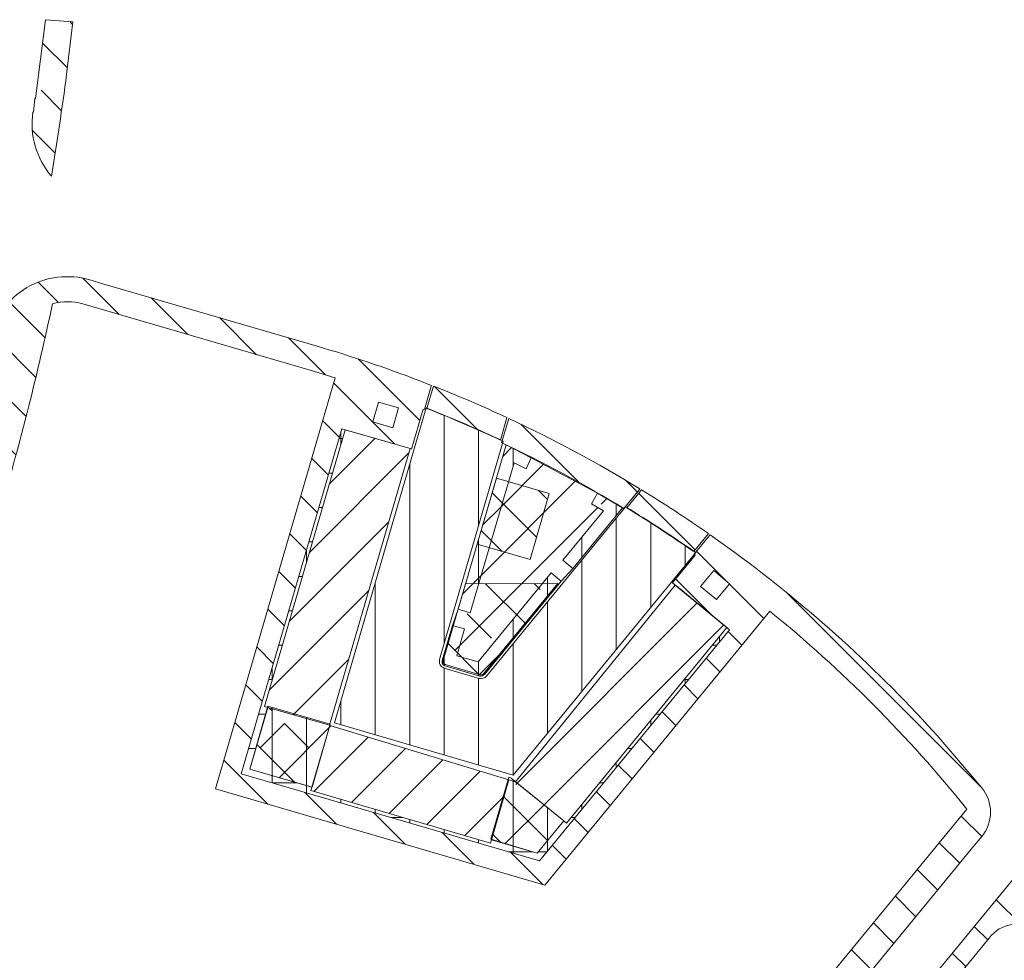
# Model space of a CAD drawing. Header units: metres. Extents: x 167411 to 168816, y 461777 to 462985.
# Tile 491 of 493: x 167724 to 167796, y 462777 to 462845. Entities that reach past the tile are written whole.
import ezdxf

# ---------------------------------------------------------------- set-up
doc = ezdxf.new("R2010")
doc.units = ezdxf.units.M
doc.header["$LTSCALE"] = 0.5
for name, color, linetype, lineweight, true_color in [('Noord-N-WE-GW-AANVULLEN-bomengranulaat TTE-tegel', 7, 'Continuous', 18, 0xff3f01), ('Noord-N-WE-GW-AANVULLEN-menggranulaat uitvullen', 7, 'Continuous', 18, 0xff7f01), ('Noord-N-WE-GW-AANVULLEN-teelgrond 1e grootte boom', 7, 'Continuous', 18, 0x0001ff), ('Noord-N-WE-GW-AANVULLEN-teelgrond 2e en 3e grootte boom', 7, 'Continuous', 18, 0xbf01ff), ('Noord-N-WE-GW-AANVULLEN-teelgrond haag', 7, 'Continuous', 18, 0x00ff01), ('Noord-N-WE-GW-AANVULLEN-vrijgekomen grond', 7, 'Continuous', 18, 0x7fff01), ('Noord-N-WE-GW-AANVULLEN-vrijgekomen grond (uitvullen)', 7, 'Continuous', 18, 0x0100ff), ('Noord-N-WE-GW-AANVULLEN-zand', 7, 'Continuous', 18, 0x01bfff), ('Noord-N-WE-GW-AANVULLEN-zand uitvullen', 7, 'Continuous', 18, 0x3fff01), ('Noord-N-WE-GW-ONTGRAVEN-grond-haag', 7, 'Continuous', 18, 0x01ffff), ('Zuid-N-WE-GW-AANVULLEN-menggranulaat', 7, 'Continuous', 18, 0x01ff7f), ('Zuid-N-WE-GW-AANVULLEN-teelgrond 1e grootte boom', 7, 'Continuous', 18, 0x0001ff), ('Zuid-N-WE-GW-AANVULLEN-vrijgekomen grond (uitvullen)', 7, 'Continuous', 18, 0x0100ff), ('Zuid-N-WE-GW-ONTGRAVEN-grond-menggranulaat', 7, 'Continuous', 18, 0xff0001)]:
    doc.layers.add(name, color=color, linetype=linetype, lineweight=lineweight, true_color=true_color)
pattern_1 = [(45, (0, 0), (-1.767766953, 1.767766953), [])]
pattern_2 = [(45, (0, 0), (-3.535533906, 3.535533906), []), (45, (3.5355, 0), (-3.535533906, 3.535533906), [2.5, -1.25])]
pattern_3 = [(90, (0, 0), (-2.5, 0), [])]
pattern_4 = [(135, (0, 0), (-3.535533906, -3.535533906), []), (135, (2e-16, 3.5355), (-3.535533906, -3.535533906), [2.5, -1.25])]
pattern_5 = [(135, (0, 0), (-1.767766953, -1.767766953), [])]

msp = doc.modelspace()

# ---------------------------------------------------------------- hatches: boundary and pattern name
at = {"layer": 'Noord-N-WE-GW-AANVULLEN-bomengranulaat TTE-tegel'}
h = msp.add_hatch(dxfattribs=at)
h.set_pattern_fill('ANSI31', color=256, scale=20)
h.set_pattern_definition(pattern_1)
h.paths.add_polyline_path([(167741.959, 462795.563), (167747.818, 462815.646), (167752.53, 462814.272), (167746.671, 462794.189)])
h = msp.add_hatch(dxfattribs=at)
h.set_pattern_fill('ANSI31', color=256, scale=20)
h.set_pattern_definition(pattern_1)
h.paths.add_polyline_path([(167760.193, 462790.083), (167763.681, 462787.253), (167763.874, 462787.094), (167775.537, 462801.288), (167771.867, 462804.304), (167771.787, 462804.369)])
h = msp.add_hatch(dxfattribs=at)
h.set_pattern_fill('ANSI31', color=256, scale=20)
h.set_pattern_definition(pattern_1)
h.paths.add_polyline_path([(167746.687, 462794.164), (167745.311, 462789.45), (167758.357, 462785.644), (167759.697, 462790.233)])
at = {"layer": 'Noord-N-WE-GW-AANVULLEN-menggranulaat uitvullen', "transparency": 33554687}
h = msp.add_hatch(dxfattribs=at)
h.set_pattern_fill('ANSI31', color=256, scale=20, angle=45)
h.set_pattern_definition(pattern_3)
edge = h.paths.add_edge_path()
edge.add_line((167753.696, 462817.228), (167752.781, 462814.094))
edge.add_line((167752.781, 462814.094), (167747.026, 462794.366))
edge.add_line((167747.026, 462794.366), (167760.007, 462790.579))
edge.add_line((167760.007, 462790.579), (167773.272, 462806.724))
edge.add_arc((167717.731, 462727.129), 97.058, 55.09254, 58.68629)
edge.add_line((167768.174, 462810.049), (167758.077, 462797.761))
edge.add_arc((167757.691, 462798.078), 0.5, 253.73704, 320.59119, ccw=False)
edge.add_line((167757.551, 462797.598), (167755.009, 462798.34))
edge.add_arc((167755.149, 462798.82), 0.5, 163.73704, 253.73704, ccw=False)
edge.add_line((167754.669, 462798.96), (167759.294, 462814.815))
edge.add_arc((167718.088, 462726.943), 97.053, 64.87673, 68.47626)
at = {"layer": 'Noord-N-WE-GW-AANVULLEN-teelgrond 1e grootte boom'}
h = msp.add_hatch(dxfattribs=at)
h.set_pattern_fill('ANSI33', color=256, scale=20)
h.set_pattern_definition(pattern_2)
h.paths.add_polyline_path([(167851.496, 462738.563), (167851.496, 462733.563), (167857.496, 462733.563), (167857.496, 462738.563)])
h.paths.add_polyline_path([(167851.366, 462731.359), (167851.366, 462726.359), (167857.366, 462726.359), (167857.366, 462731.359)])
h.paths.add_polyline_path([(167853.758, 462724.817), (167854.187, 462719.835), (167860.165, 462720.351), (167859.735, 462725.332)])
edge = h.paths.add_edge_path()
edge.add_line((167819.753, 462698.568), (167818.577, 462699.007))
edge.add_line((167818.577, 462699.007), (167819.663, 462695.179))
edge.add_line((167819.663, 462695.179), (167823.747, 462693.808))
edge.add_arc((167900.66, 462925.369), 244, 251.62597, 258.56142)
edge.add_arc((167946.016, 463149.527), 472.701, 258.56142, 259.11462)
edge.add_arc((167946.016, 463149.527), 472.701, 259.11462, 259.72967)
edge.add_line((167861.737, 462684.4), (167862.346, 462687.569))
edge.add_arc((167897.048, 462880.536), 196.063, 258.8202, 259.80527, ccw=False)
edge.add_arc((167900.66, 462925.369), 240.8, 250.36688, 260.04542, ccw=False)
edge = h.paths.add_edge_path()
edge.add_line((167578.403, 462799.73), (167596.62, 462796.972))
edge.add_line((167596.62, 462796.972), (167601.602, 462796.141))
edge.add_arc((167606.534, 462827.101), 31.35, 260.94878, 275.66413)
edge.add_line((167609.628, 462795.904), (167609.624, 462793.41))
edge.add_arc((167603.039, 462821.395), 28.75, 263.53563, 283.24131, ccw=False)
edge.add_arc((167609.428, 462855.021), 62.934, 252.24682, 261.20119, ccw=False)
edge.add_arc((167562.348, 462696.712), 102.25, 74.17099, 77.73495)
edge.add_arc((167562.348, 462696.712), 102.25, 77.73495, 81.12712)
edge.add_line((167578.12, 462797.738), (167578.403, 462799.73))
edge = h.paths.add_edge_path()
edge.add_arc((167472.898, 462038.893), 768.121, 83.663861, 84.634202, ccw=False)
edge.add_line((167557.669, 462802.323), (167557.59, 462800.547))
edge.add_arc((167555.553, 462613.844), 186.714, 89.37497, 91.48673)
edge.add_line((167550.708, 462800.495), (167546.293, 462800.533))
edge.add_line((167546.293, 462800.533), (167544.642, 462803.118))
edge.add_line((167544.642, 462803.118), (167544.728, 462803.649))
edge = h.paths.add_edge_path()
edge.add_line((167502.35, 462807.331), (167484.623, 462807.841))
edge.add_line((167484.623, 462807.841), (167479.526, 462809.93))
edge.add_line((167479.526, 462809.93), (167479.526, 462809.91))
edge.add_arc((167475.679, 461985.264), 824.655, 89.732759, 92.948585)
edge.add_arc((167431.556, 462841.903), 33.12, 262.34219, 272.94858, ccw=False)
edge.add_line((167427.142, 462809.079), (167426.742, 462806.121))
edge.add_arc((167432.035, 462845.43), 39.663, 262.33062, 270.69483)
edge.add_arc((167473.8, 462046.583), 760.308, 90.644748, 93.112607, ccw=False)
edge.add_line((167465.244, 462806.843), (167494.813, 462803.068))
edge.add_arc((167472.852, 461852.321), 951, 86.682043, 88.676719, ccw=False)
edge.add_line((167527.892, 462801.727), (167531.204, 462801.524))
edge.add_line((167531.204, 462801.524), (167531.52, 462805.673))
edge.add_arc((167473.785, 462047.159), 760.708, 85.647248, 87.847988)
at = {"layer": 'Noord-N-WE-GW-AANVULLEN-teelgrond 2e en 3e grootte boom'}
h = msp.add_hatch(dxfattribs=at)
h.set_pattern_fill('ANSI33', color=256, scale=20, angle=90)
h.set_pattern_definition(pattern_4)
edge = h.paths.add_edge_path()
edge.add_arc((167524.622, 462868.05), 204.7, 350.44098, 352.5296)
edge.add_line((167727.584, 462841.436), (167728.048, 462845.252))
edge.add_line((167728.048, 462845.252), (167726.055, 462845.409))
edge.add_line((167726.055, 462845.409), (167725.329, 462839.698))
edge.add_line((167725.329, 462839.698), (167725.282, 462839.698))
edge.add_line((167725.282, 462839.698), (167725.185, 462838.699))
edge.add_line((167725.185, 462838.699), (167725.135, 462838.699))
edge.add_arc((167730.924, 462837.86), 5.85, 171.74793, 220.55121)
h = msp.add_hatch(dxfattribs=at)
h.set_pattern_fill('ANSI33', color=256, scale=20, angle=90)
h.set_pattern_definition(pattern_4)
h.paths.add_polyline_path([(167758.795, 462812.139), (167762.635, 462811.019), (167761.235, 462806.219), (167757.395, 462807.339)])
h = msp.add_hatch(dxfattribs=at)
h.set_pattern_fill('ANSI33', color=256, scale=20, angle=90)
h.set_pattern_definition(pattern_4)
edge = h.paths.add_edge_path()
edge.add_line((167756.556, 462804.465), (167763.256, 462804.488))
edge.add_line((167763.256, 462804.488), (167757.869, 462797.932))
edge.add_arc((167757.691, 462798.078), 0.23, 253.73704, 320.59119, ccw=False)
edge.add_line((167757.627, 462797.857), (167755.084, 462798.599))
edge.add_arc((167755.149, 462798.82), 0.23, 163.73704, 253.73704, ccw=False)
edge.add_line((167754.928, 462798.884), (167756.556, 462804.465))
h = msp.add_hatch(dxfattribs=at)
h.set_pattern_fill('ANSI33', color=256, scale=20, angle=90)
h.set_pattern_definition(pattern_4)
h.paths.add_polyline_path([(167742.199, 462795.493), (167746.671, 462794.189), (167746.666, 462794.17), (167746.687, 462794.164), (167745.381, 462789.69), (167740.889, 462791)])
h = msp.add_hatch(dxfattribs=at)
h.set_pattern_fill('ANSI33', color=256, scale=20, angle=90)
h.set_pattern_definition(pattern_4)
h.paths.add_polyline_path([(167758.428, 462785.884), (167761.758, 462784.913), (167763.681, 462787.253), (167760.193, 462790.083), (167759.697, 462790.233)])
at = {"layer": 'Noord-N-WE-GW-AANVULLEN-teelgrond haag'}
h = msp.add_hatch(dxfattribs=at)
h.set_pattern_fill('ANSI31', color=256, scale=20, angle=45)
h.set_pattern_definition(pattern_3)
h.paths.add_polyline_path([(167756.896, 462802.342), (167760.076, 462813.241), (167760.947, 462812.81), (167761.327, 462813.613), (167759.505, 462814.55), (167756.011, 462802.617)])
h = msp.add_hatch(dxfattribs=at)
h.set_pattern_fill('ANSI31', color=256, scale=20, angle=45)
h.set_pattern_definition(pattern_3)
h.paths.add_polyline_path([(167763.617, 462806.18), (167764.341, 462805.562), (167767.956, 462809.967), (167766.146, 462811.033), (167765.694, 462810.263), (167766.559, 462809.761)])
h = msp.add_hatch(dxfattribs=at)
h.set_pattern_fill('ANSI31', color=256, scale=20, angle=45)
h.set_pattern_definition(pattern_3)
edge = h.paths.add_edge_path()
edge.add_line((167757.472, 462798.788), (167762.779, 462805.247))
edge.add_line((167762.779, 462805.247), (167763.495, 462804.661))
edge.add_line((167763.495, 462804.661), (167757.928, 462797.885))
edge.add_arc((167757.638, 462798.157), 0.397, 264.13211, 316.855, ccw=False)
edge.add_line((167757.597, 462797.762), (167755.055, 462798.504))
edge.add_arc((167755.143, 462798.787), 0.297, 160.13389, 252.70204, ccw=False)
edge.add_line((167754.864, 462798.888), (167755.604, 462801.426))
edge.add_line((167755.604, 462801.426), (167756.484, 462801.184))
edge.add_line((167756.484, 462801.184), (167755.918, 462799.241))
edge.add_line((167755.918, 462799.241), (167757.472, 462798.788))
h = msp.add_hatch(dxfattribs=at)
h.set_pattern_fill('ANSI31', color=256, scale=20, angle=45)
h.set_pattern_definition(pattern_3)
h.paths.add_polyline_path([(167742.207, 462795.578), (167746.733, 462794.265), (167745.414, 462789.687), (167740.889, 462791)])
h = msp.add_hatch(dxfattribs=at)
h.set_pattern_fill('ANSI31', color=256, scale=20, angle=45)
h.set_pattern_definition(pattern_3)
h.paths.add_polyline_path([(167758.379, 462785.912), (167761.758, 462784.913), (167763.698, 462787.259), (167759.874, 462790.359), (167759.691, 462790.415)])
at = {"layer": 'Noord-N-WE-GW-AANVULLEN-vrijgekomen grond'}
h = msp.add_hatch(dxfattribs=at)
h.set_pattern_fill('ANSI31', color=256, scale=20)
h.set_pattern_definition(pattern_1)
h.paths.add_polyline_path([(167756.011, 462802.617), (167756.896, 462802.342), (167760.076, 462813.241), (167760.947, 462812.81), (167761.327, 462813.613), (167766.146, 462811.033), (167765.694, 462810.263), (167766.559, 462809.761), (167763.617, 462806.18), (167764.341, 462805.562), (167763.495, 462804.661), (167762.779, 462805.247), (167757.472, 462798.788), (167755.918, 462799.241), (167756.484, 462801.184), (167755.604, 462801.426)])
at = {"layer": 'Noord-N-WE-GW-AANVULLEN-vrijgekomen grond (uitvullen)'}
h = msp.add_hatch(dxfattribs=at)
h.set_pattern_fill('ANSI31', color=256, scale=20, angle=90)
h.set_pattern_definition(pattern_5)
edge = h.paths.add_edge_path()
edge.add_line((167794.568, 462778.738), (167777.603, 462758.091))
edge.add_arc((167779.437, 462756.424), 2.478, 137.73355, 230.59119)
edge.add_line((167777.863, 462754.51), (167781.427, 462754.949))
edge.add_line((167781.427, 462754.949), (167783.805, 462753.169))
edge.add_line((167783.805, 462753.169), (167782.655, 462751.717))
edge.add_line((167782.655, 462751.717), (167781.162, 462753.13))
edge.add_line((167781.162, 462753.13), (167779.747, 462751.579))
edge.add_line((167779.747, 462751.579), (167779.525, 462751.781))
edge.add_line((167779.525, 462751.781), (167774.151, 462756.048))
edge.add_line((167774.151, 462756.048), (167796.318, 462783.026))
edge.add_line((167796.318, 462783.026), (167796.669, 462783.454))
edge.add_line((167796.669, 462783.454), (167796.828, 462783.229))
edge.add_line((167796.828, 462783.229), (167801.841, 462775.067))
edge.add_line((167801.841, 462775.067), (167801.276, 462774.379))
edge.add_line((167801.276, 462774.379), (167798.393, 462775.596))
edge.add_arc((167796.559, 462777.263), 2.478, 317.73354, 410.59634)
edge.add_arc((167796.559, 462777.263), 2.478, 50.59636, 143.44954)
at = {"layer": 'Noord-N-WE-GW-AANVULLEN-zand'}
h = msp.add_hatch(dxfattribs=at)
h.set_pattern_fill('ANSI37', color=256, scale=20, angle=45)
h.set_pattern_definition([(90, (0, 0), (-2.5, 0), []), (180, (0, 0), (-2e-16, -2.5), [])])
h.paths.add_polyline_path([(167747.818, 462815.646), (167747.578, 462815.716), (167740.268, 462790.66), (167761.934, 462784.34), (167775.73, 462801.13), (167775.537, 462801.288), (167763.874, 462787.094), (167763.681, 462787.253), (167761.758, 462784.913), (167758.427, 462785.884), (167758.357, 462785.644), (167745.311, 462789.45), (167745.381, 462789.69), (167740.889, 462791), (167742.199, 462795.493), (167741.959, 462795.563)])
at = {"layer": 'Noord-N-WE-GW-AANVULLEN-zand uitvullen'}
h = msp.add_hatch(dxfattribs=at)
h.set_pattern_fill('ANSI31', color=256, scale=20, angle=90)
h.set_pattern_definition(pattern_5)
edge = h.paths.add_edge_path()
edge.add_line((167721.409, 462819.83), (167721.76, 462821.288))
edge.add_line((167721.76, 462821.288), (167721.988, 462822.263))
edge.add_arc((167727.639, 462820.956), 5.8, 73.73704, 166.97931, ccw=False)
edge.add_line((167729.263, 462826.524), (167730.223, 462826.244))
edge.add_line((167730.223, 462826.244), (167745.773, 462821.708))
edge.add_arc((167718.524, 462728.301), 97.3, 69.14618, 73.73704, ccw=False)
edge.add_line((167753.162, 462819.227), (167754.093, 462818.866))
edge.add_line((167754.093, 462818.866), (167754.066, 462818.797))
edge.add_line((167754.066, 462818.797), (167753.574, 462817.11))
edge.add_line((167753.574, 462817.11), (167753.481, 462817.147))
edge.add_line((167753.481, 462817.147), (167752.633, 462814.241))
edge.add_line((167752.633, 462814.241), (167752.53, 462814.272))
edge.add_line((167752.53, 462814.272), (167747.578, 462815.716))
edge.add_line((167747.578, 462815.716), (167740.268, 462790.66))
edge.add_line((167740.268, 462790.66), (167761.934, 462784.34))
edge.add_line((167761.934, 462784.34), (167775.73, 462801.13))
edge.add_line((167775.73, 462801.13), (167771.787, 462804.369))
edge.add_line((167771.787, 462804.369), (167771.581, 462804.538))
edge.add_line((167771.581, 462804.538), (167773.233, 462806.548))
edge.add_line((167773.233, 462806.548), (167773.151, 462806.606))
edge.add_line((167773.151, 462806.606), (167774.265, 462807.962))
edge.add_line((167774.265, 462807.962), (167774.312, 462808.019))
edge.add_line((167774.312, 462808.019), (167775.099, 462807.462))
edge.add_arc((167718.525, 462728.302), 97.298, 42.61543, 54.44738, ccw=False)
edge.add_line((167790.129, 462794.181), (167790.802, 462793.441))
edge.add_line((167790.802, 462793.441), (167794.046, 462789.651))
edge.add_arc((167791.873, 462787.885), 2.8, -39.40881, 39.08853, ccw=False)
edge.add_line((167794.036, 462786.108), (167793.401, 462785.335))
edge.add_line((167793.401, 462785.335), (167771.612, 462758.817))
edge.add_line((167771.612, 462758.817), (167770.978, 462758.045))
edge.add_arc((167768.814, 462759.822), 2.8, 241.94038, 320.59119, ccw=False)
edge.add_arc((167742.92, 462711.245), 52.247, 61.9403, 68.9975)
edge.add_line((167761.646, 462760.022), (167760.709, 462760.371))
edge.add_arc((167742.922, 462711.252), 52.241, 70.09336, 73.73719)
edge.add_line((167757.552, 462761.402), (167714.261, 462774.031))
edge.add_arc((167716.445, 462781.519), 7.8, 155.76301, 253.73704, ccw=False)
edge.add_line((167709.333, 462784.721), (167709.816, 462784.504))
edge.add_line((167709.816, 462784.504), (167709.88, 462784.475))
edge.add_line((167709.88, 462784.475), (167709.261, 462783.114))
edge.add_line((167709.261, 462783.114), (167710.627, 462782.493))
edge.add_line((167710.627, 462782.493), (167711.248, 462783.859))
edge.add_arc((167524.5, 462867.932), 204.8, 335.76301, 340.85168)
edge.add_line((167717.969, 462800.754), (167715.985, 462801.443))
edge.add_line((167715.985, 462801.443), (167718.259, 462808.396))
edge.add_line((167718.259, 462808.396), (167718.326, 462808.375))
edge.add_line((167718.326, 462808.375), (167720.267, 462807.779))
edge.add_line((167720.267, 462807.779), (167721.038, 462810.349))
edge.add_arc((167524.5, 462867.932), 204.8, 343.67017, 346.27751)
edge.add_line((167723.454, 462819.349), (167723.797, 462820.809))
edge.add_line((167723.797, 462820.809), (167722.337, 462821.153))
edge.add_line((167722.337, 462821.153), (167721.994, 462819.692))
edge.add_line((167721.994, 462819.692), (167721.409, 462819.83))
edge = h.paths.add_edge_path(flags=16)
edge.add_arc((167727.639, 462820.956), 3.98, 73.73704, 105.65012, ccw=False)
edge.add_line((167728.753, 462824.777), (167745.263, 462819.961))
edge.add_line((167745.263, 462819.961), (167747.088, 462819.408))
edge.add_line((167747.088, 462819.408), (167738.386, 462789.577))
edge.add_line((167738.386, 462789.577), (167762.315, 462782.596))
edge.add_line((167762.315, 462782.596), (167778.647, 462802.474))
edge.add_arc((167718.533, 462728.309), 95.468, 38.77899, 50.97365, ccw=False)
edge.add_line((167792.957, 462788.102), (167768.989, 462758.932))
edge.add_arc((167742.919, 462711.243), 54.35, 61.33647, 73.73704)
edge.add_line((167758.14, 462763.418), (167714.849, 462776.047))
edge.add_arc((167716.443, 462781.515), 5.696, 202.24674, 253.74655, ccw=False)
edge.add_arc((167524.641, 462867.884), 206.471, 334.61147, 343.67181)
edge.add_arc((167524.5, 462867.932), 206.62, 343.67017, 347.94769)
edge = h.paths.add_edge_path(flags=16)
edge.add_line((167754.218, 462818.818), (167754.197, 462818.746))
edge.add_line((167754.197, 462818.746), (167753.744, 462817.193))
edge.add_arc((167717.94, 462726.75), 97.273, 64.97753, 68.40256, ccw=False)
edge.add_line((167759.084, 462814.893), (167759.56, 462816.525))
edge.add_arc((167718.524, 462728.301), 97.3, 65.05556, 68.47907)
edge = h.paths.add_edge_path(flags=16)
edge.add_line((167759.688, 462816.465), (167759.172, 462814.697))
edge.add_arc((167718.524, 462728.301), 95.48, 58.75313, 64.80373, ccw=False)
edge.add_line((167768.052, 462809.931), (167769.174, 462811.296))
edge.add_line((167769.174, 462811.296), (167769.219, 462811.351))
edge.add_arc((167718.57, 462728.386), 97.204, 58.59637, 64.97537)
edge = h.paths.add_edge_path(flags=16)
edge.add_line((167768.263, 462809.967), (167769.34, 462811.277))
edge.add_arc((167718.524, 462728.301), 97.3, 55.0979, 58.51621, ccw=False)
edge.add_line((167774.197, 462808.1), (167773.125, 462806.795))
edge.add_arc((167717.561, 462726.946), 97.278, 55.16757, 58.5871)
h.paths.add_polyline_path([(167774.572, 462805.422), (167773.62, 462804.263), (167774.779, 462803.311), (167775.731, 462804.47)], flags=16)
h.paths.add_polyline_path([(167750.242, 462817.65), (167749.822, 462816.21), (167751.262, 462815.79), (167751.682, 462817.23)], flags=16)
h.paths.add_polyline_path([(167717.929, 462806.395), (167717.468, 462804.968), (167718.896, 462804.507), (167719.356, 462805.935)], flags=16)
edge = h.paths.add_edge_path(flags=16)
edge.add_line((167721.377, 462819.694), (167723.284, 462819.245))
edge.add_arc((167524.5, 462867.932), 204.66, 343.67017, 346.23798, ccw=False)
edge.add_line((167720.903, 462810.388), (167720.174, 462807.954))
edge.add_line((167720.174, 462807.954), (167718.3, 462808.53))
edge.add_arc((167522.949, 462868.381), 204.315, 342.96611, 346.21395)
edge = h.paths.add_edge_path(flags=17)
edge.add_arc((167524.5, 462867.932), 204.66, 335.8022, 340.81249, ccw=False)
edge.add_line((167711.177, 462784.044), (167709.39, 462784.849))
edge.add_arc((167524.453, 462867.95), 202.751, 335.80321, 340.81149)
edge.add_line((167715.939, 462801.311), (167717.79, 462800.668))
h = msp.add_hatch(dxfattribs=at)
h.set_pattern_fill('ANSI31', color=256, scale=20, angle=90)
h.set_pattern_definition(pattern_5)
edge = h.paths.add_edge_path()
edge.add_arc((167742.919, 462711.243), 54.35, 47.50927, 54.94154)
edge.add_arc((167775.398, 462754.446), 1.8, 134.41062, 233.06525)
edge.add_arc((167742.919, 462711.243), 52.25, 46.64291, 53.06525, ccw=False)
edge.add_line((167778.791, 462749.233), (167779.512, 462748.54))
edge.add_arc((167742.919, 462711.243), 52.25, 41.24369, 45.5459, ccw=False)
edge.add_line((167782.207, 462745.689), (167783.786, 462747.074))
edge.add_arc((167742.919, 462711.243), 54.35, 33.40837, 41.24369, ccw=False)
edge.add_arc((167826.396, 462766.303), 45.65, 213.40837, 249.36678)
edge.add_line((167810.31, 462723.581), (167809.57, 462721.616))
edge.add_arc((167826.396, 462766.303), 47.75, 249.36678, 256.59459)
edge.add_arc((167816.67, 462725.496), 5.8, 256.59459, 353.01553)
edge.add_arc((167795.33, 462728.111), 27.3, 353.01553, 384.15988)
edge.add_line((167820.239, 462739.284), (167807.302, 462768.124))
edge.add_arc((167718.524, 462728.301), 97.3, 24.15988, 31.49716)
edge.add_line((167801.489, 462779.136), (167800.962, 462779.986))
edge.add_line((167800.962, 462779.986), (167799.234, 462782.644))
edge.add_arc((167797.741, 462781.639), 1.8, 33.95279, 125.12939)
edge.add_arc((167718.524, 462728.301), 95.48, 24.15988, 35.03278, ccw=False)
edge.add_line((167805.641, 462767.379), (167818.578, 462738.539))
edge.add_arc((167795.33, 462728.111), 25.48, -6.24018, 24.15988, ccw=False)
edge.add_arc((167816.553, 462725.558), 4.112, 325.57944, 356.97588, ccw=False)
edge.add_arc((167826.396, 462766.303), 43.55, 251.59532, 261.48111, ccw=False)
edge.add_arc((167826.396, 462766.303), 43.55, 213.40804, 251.59532, ccw=False)
edge.add_arc((167742.927, 462711.249), 56.441, 33.40804, 47.51516)
edge.add_line((167781.046, 462752.871), (167779.631, 462751.32))
at = {"layer": 'Noord-N-WE-GW-ONTGRAVEN-grond-haag'}
h = msp.add_hatch(dxfattribs=at)
h.set_pattern_fill('ANSI33', color=256, scale=20)
h.set_pattern_definition(pattern_2)
h.paths.add_polyline_path([(167756.896, 462802.342), (167760.076, 462813.241), (167760.947, 462812.81), (167761.327, 462813.613), (167759.505, 462814.55), (167756.011, 462802.617)])
h = msp.add_hatch(dxfattribs=at)
h.set_pattern_fill('ANSI33', color=256, scale=20)
h.set_pattern_definition(pattern_2)
h.paths.add_polyline_path([(167763.617, 462806.18), (167764.341, 462805.562), (167767.956, 462809.967), (167766.146, 462811.033), (167765.694, 462810.263), (167766.559, 462809.761)])
h = msp.add_hatch(dxfattribs=at)
h.set_pattern_fill('ANSI33', color=256, scale=20)
h.set_pattern_definition(pattern_2)
edge = h.paths.add_edge_path()
edge.add_line((167757.472, 462798.788), (167762.779, 462805.247))
edge.add_line((167762.779, 462805.247), (167763.495, 462804.661))
edge.add_line((167763.495, 462804.661), (167757.928, 462797.885))
edge.add_arc((167757.638, 462798.157), 0.397, 264.13211, 316.855, ccw=False)
edge.add_line((167757.597, 462797.762), (167755.055, 462798.504))
edge.add_arc((167755.143, 462798.787), 0.297, 160.13389, 252.70204, ccw=False)
edge.add_line((167754.864, 462798.888), (167755.604, 462801.426))
edge.add_line((167755.604, 462801.426), (167756.484, 462801.184))
edge.add_line((167756.484, 462801.184), (167755.918, 462799.241))
edge.add_line((167755.918, 462799.241), (167757.472, 462798.788))
h = msp.add_hatch(dxfattribs=at)
h.set_pattern_fill('ANSI33', color=256, scale=20)
h.set_pattern_definition(pattern_2)
h.paths.add_polyline_path([(167742.207, 462795.578), (167746.733, 462794.265), (167745.414, 462789.687), (167740.889, 462791)])
h = msp.add_hatch(dxfattribs=at)
h.set_pattern_fill('ANSI33', color=256, scale=20)
h.set_pattern_definition(pattern_2)
h.paths.add_polyline_path([(167758.379, 462785.912), (167761.758, 462784.913), (167763.698, 462787.259), (167759.874, 462790.359), (167759.691, 462790.415)])
at = {"layer": 'Zuid-N-WE-GW-AANVULLEN-menggranulaat'}
h = msp.add_hatch(dxfattribs=at)
h.set_pattern_fill('ANSI37', color=256, scale=20)
h.set_pattern_definition([(45, (0, 0), (-1.767766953, 1.767766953), []), (135, (0, 0), (-1.767766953, -1.767766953), [])])
edge = h.paths.add_edge_path()
edge.add_arc((167803.479, 462466.369), 21, 297.65262, 334.93132)
edge.add_line((167822.501, 462457.471), (167827.813, 462468.828))
edge.add_arc((167808.792, 462477.726), 21, 334.93138, 364.50346)
edge.add_line((167829.727, 462479.375), (167827.479, 462507.913))
edge.add_arc((167825.485, 462507.756), 2, 4.5034, 90.27157)
edge.add_arc((167824.846, 462642.605), 132.851, 259.64941, 270.27157, ccw=False)
edge.add_arc((167754.89, 462225.151), 290.445, 80.86995, 87.31916)
edge.add_arc((167775.018, 462636.516), 121.415, 260.65425, 266.911, ccw=False)
edge.add_arc((167974.315, 463868.276), 1369.193, 259.958281, 260.795518, ccw=False)
edge.add_arc((167530.316, 461237.159), 1299.215, 80.909908, 81.348168)
edge.add_line((167725.756, 462521.59), (167726.561, 462523.288))
edge.add_arc((167530.316, 461237.159), 1301.015, 80.90925, 81.324363, ccw=False)
edge.add_arc((167974.315, 463868.276), 1367.393, 259.957655, 260.795612)
edge.add_arc((167775.018, 462636.516), 119.615, 260.65319, 266.90794)
edge.add_arc((167754.89, 462225.151), 292.245, 80.86617, 87.31789, ccw=False)
edge.add_arc((167824.846, 462642.605), 131.051, 259.64107, 270.081)
edge.add_arc((167825.029, 462513.554), 2, 270.081, 364.5034)
edge.add_line((167827.022, 462513.711), (167826.348, 462522.278))
edge.add_arc((167851.27, 462524.241), 25, 159.63448, 184.5034, ccw=False)
edge.add_line((167827.833, 462532.941), (167839.605, 462564.654))
edge.add_arc((167863.043, 462555.954), 25, 92.92646, 159.63448, ccw=False)
edge.add_arc((167859.673, 462621.868), 41, 272.92646, 332.95259)
edge.add_arc((167761.437, 462672.024), 151.3, 332.95259, 343.4712)
edge.add_arc((167761.437, 462672.024), 151.3, 343.4712, 352.71828)
edge.add_arc((167761.437, 462672.024), 151.3, 352.71828, 359.98484)
edge.add_arc((167762.643, 462672.127), 150.094, 359.94555, 369.78069)
edge.add_arc((167930.172, 462701.521), 20, 191.11989, 191.23342, ccw=False)
edge.add_arc((167737.343, 462663.466), 176.548, 11.16895, 18.0977)
edge.add_line((167905.157, 462718.308), (167903.159, 462724.058))
edge.add_arc((167739.643, 462664.046), 174.181, 20.15357, 22.68531)
edge.add_line((167900.349, 462731.222), (167888.549, 462758.909))
edge.add_arc((165746.749, 461786.738), 2352.111, 24.413487, 26.099986)
edge.add_line((167859.01, 462821.523), (167856.272, 462827.032))
edge.add_line((167856.272, 462827.032), (167849.443, 462840.726))
edge.add_line((167849.443, 462840.726), (167853.135, 462842.285))
edge.add_line((167853.135, 462842.285), (167860.381, 462827.755))
edge.add_line((167860.381, 462827.755), (167861.396, 462825.7))
edge.add_line((167861.396, 462825.7), (167863.11, 462822.244))
edge.add_arc((165737.179, 461782.22), 2366.692, 24.416193, 26.068295, ccw=False)
edge.add_line((167892.211, 462760.52), (167904.026, 462732.797))
edge.add_arc((167739.81, 462664.104), 178.004, 19.80422, 22.69974, ccw=False)
edge.add_line((167907.286, 462724.414), (167909.247, 462718.661))
edge.add_arc((167740.09, 462664.168), 177.717, 11.11721, 17.85604, ccw=False)
edge.add_arc((167930.172, 462701.521), 16, 191.11989, 191.40833)
edge.add_arc((167760.303, 462671.928), 156.434, 0.02035, 9.7263, ccw=False)
edge.add_arc((167761.437, 462672.024), 155.3, 352.71828, 359.98484, ccw=False)
edge.add_arc((167761.437, 462672.024), 155.3, 343.4712, 352.71828, ccw=False)
edge.add_arc((167761.437, 462672.024), 155.3, 332.95259, 343.4712, ccw=False)
edge.add_arc((167859.673, 462621.868), 45, 272.92646, 332.95259, ccw=False)
edge.add_arc((167863.043, 462555.954), 21, 92.92646, 159.63448)
edge.add_line((167843.355, 462563.262), (167831.583, 462531.549))
edge.add_arc((167851.27, 462524.241), 21, 159.63448, 184.5034)
edge.add_line((167830.335, 462522.592), (167833.714, 462479.689))
edge.add_arc((167808.792, 462477.726), 25, -25.06863, 4.50346, ccw=False)
edge.add_line((167831.437, 462467.133), (167826.124, 462455.776))
edge.add_arc((167803.479, 462466.369), 25, 326.02307, 334.93132, ccw=False)
edge.add_line((167824.211, 462452.398), (167824.335, 462452.314))
edge.add_arc((167826.699, 462450.721), 2.85, 146.02307, 226.25036)
edge.add_line((167824.728, 462448.662), (167832.96, 462440.781))
edge.add_line((167832.96, 462440.781), (167832.857, 462440.673))
edge.add_line((167832.857, 462440.673), (167836.088, 462437.58))
edge.add_arc((167853.362, 462455.652), 25, 226.29248, 277.463)
edge.add_line((167856.609, 462430.864), (167887.2, 462434.871))
edge.add_line((167887.2, 462434.871), (167887.655, 462431.401))
edge.add_line((167887.655, 462431.401), (167857.064, 462427.393))
edge.add_arc((167853.362, 462455.652), 28.5, 226.43627, 277.463, ccw=False)
edge.add_line((167833.721, 462435.001), (167830.437, 462438.145))
edge.add_line((167830.437, 462438.145), (167830.333, 462438.036))
edge.add_line((167830.333, 462438.036), (167822.101, 462445.917))
edge.add_arc((167820.13, 462443.858), 2.85, 46.25091, 126.48894)
edge.add_line((167818.435, 462446.149), (167818.346, 462446.27))
edge.add_arc((167803.479, 462466.369), 25, 300.71145, 306.48895, ccw=False)
edge.add_line((167816.247, 462444.875), (167813.225, 462447.768))
at = {"layer": 'Zuid-N-WE-GW-AANVULLEN-teelgrond 1e grootte boom'}
h = msp.add_hatch(dxfattribs=at)
h.set_pattern_fill('ANSI33', color=256, scale=20)
h.set_pattern_definition(pattern_2)
h.paths.add_polyline_path([(167632.838, 462676.527), (167632.838, 462671.527), (167638.838, 462671.527), (167638.838, 462676.527)])
h.paths.add_polyline_path([(167654.119, 462688.735), (167654.119, 462683.735), (167660.119, 462683.735), (167660.119, 462688.735)])
h.paths.add_polyline_path([(167683.88, 462668.618), (167683.88, 462663.618), (167689.88, 462663.618), (167689.88, 462668.618)])
edge = h.paths.add_edge_path()
edge.add_arc((167810.381, 462803.381), 106.5, 242.86447, 243.31002, ccw=False)
edge.add_line((167761.807, 462708.604), (167760.998, 462707.25))
edge.add_arc((167900.66, 462925.369), 259, 237.36841, 245.59739)
edge.add_line((167793.656, 462689.506), (167800.444, 462686.543))
edge.add_line((167800.444, 462686.543), (167800.997, 462686.312))
edge.add_line((167800.997, 462686.312), (167801.249, 462686.924))
edge.add_line((167801.249, 462686.924), (167800.531, 462689.873))
edge.add_line((167800.531, 462689.873), (167797.431, 462691.108))
edge.add_arc((167797.766, 462692.05), 1, 246.25729, 250.41766, ccw=False)
edge.add_arc((167900.66, 462925.368), 256, 243.30971, 246.20254, ccw=False)
edge.add_line((167785.673, 462696.646), (167766.61, 462706.185))
edge.add_line((167766.61, 462706.185), (167762.545, 462708.229))
edge = h.paths.add_edge_path()
edge.add_line((167729.796, 462731.756), (167718.434, 462741.092))
edge.add_arc((167656.853, 462666.146), 97, 50.59119, 61.94803)
edge.add_arc((167611.237, 462580.541), 194, 61.94803, 75.5471)
edge.add_arc((167473.785, 462047.159), 744.808, 75.548774, 77.734696)
edge.add_arc((167473.785, 462047.159), 744.808, 77.734696, 79.041431)
edge.add_line((167615.372, 462778.386), (167614.802, 462775.44))
edge.add_arc((167473.768, 462047.087), 741.882, 75.549494, 79.041183, ccw=False)
edge.add_arc((167611.237, 462580.541), 191, 51.90992, 75.54949, ccw=False)
edge.add_line((167729.065, 462730.866), (167729.796, 462731.756))
edge = h.paths.add_edge_path()
edge.add_arc((167472.852, 461852.321), 939, 85.879922, 87.731062)
edge.add_arc((167502.227, 462593.74), 197, 87.73106, 96.39077)
edge.add_arc((167457.704, 462991.254), 203, 273.55816, 276.39077, ccw=False)
edge.add_line((167470.302, 462788.645), (167468.557, 462788.544))
edge.add_arc((167468.504, 462789.543), 1, 126.58264, 273.06474, ccw=False)
edge.add_line((167467.908, 462790.346), (167467.852, 462791.512))
edge.add_line((167467.852, 462791.512), (167463.356, 462791.334))
edge.add_line((167463.356, 462791.334), (167463.363, 462791.11))
edge.add_line((167463.363, 462791.11), (167462.358, 462791.083))
edge.add_arc((167462.335, 462789.804), 1.279, 88.94643, 226.17442)
edge.add_line((167461.449, 462788.882), (167462.173, 462788.192))
edge.add_line((167462.173, 462788.192), (167462.125, 462788.142))
edge.add_arc((167466.968, 462794.328), 7.856, 231.94501, 266.4485)
edge.add_arc((167460.276, 462965.366), 178.987, 271.98676, 276.49495)
edge.add_arc((167502.227, 462593.74), 195, 93.46616, 96.39077, ccw=False)
edge.add_arc((167496.484, 462688.566), 100, 87.9732, 93.46616, ccw=False)
edge.add_arc((167473.785, 462047.159), 741.808, 86.954258, 87.9732, ccw=False)
edge.add_arc((167473.796, 462047.291), 741.676, 83.641907, 86.954552, ccw=False)
edge.add_line((167555.931, 462784.405), (167556.29, 462786.393))
edge.add_arc((167533.376, 462692.33), 96.814, 76.30923, 85.88914)
edge = h.paths.add_edge_path()
edge.add_line((167584.898, 462782.633), (167584.633, 462780.637))
edge.add_line((167584.633, 462780.637), (167596.131, 462778.807))
edge.add_line((167596.131, 462778.807), (167596.433, 462781.675))
edge.add_line((167596.433, 462781.675), (167593.144, 462782.149))
edge.add_arc((167583.149, 462682.326), 100.322, 84.28252, 89.00135)
edge = h.paths.add_edge_path()
edge.add_line((167428.373, 462785.169), (167429.678, 462782.466))
edge.add_arc((167439.986, 462760.63), 24.147, 92.09857, 115.27034, ccw=False)
edge.add_line((167439.102, 462784.76), (167449.49, 462785.149))
edge.add_line((167449.49, 462785.149), (167449.508, 462787.981))
edge.add_line((167449.508, 462787.981), (167439.103, 462787.577))
edge.add_arc((167438.993, 462762.963), 24.614, 89.74478, 115.55869)
at = {"layer": 'Zuid-N-WE-GW-AANVULLEN-vrijgekomen grond (uitvullen)'}
h = msp.add_hatch(dxfattribs=at)
h.set_pattern_fill('ANSI31', color=256, scale=20, angle=90)
h.set_pattern_definition(pattern_5)
edge = h.paths.add_edge_path()
edge.add_line((167741.155, 462726.305), (167738.667, 462723.278))
edge.add_line((167738.667, 462723.278), (167729.717, 462730.353))
edge.add_arc((167611.237, 462580.541), 191, 51.66087, 75.54936)
edge.add_line((167658.9, 462765.499), (167609.46, 462776.455))
edge.add_line((167609.46, 462776.455), (167608.476, 462776.636))
edge.add_line((167608.476, 462776.636), (167608.58, 462777.227))
edge.add_line((167608.58, 462777.227), (167612.902, 462781.134))
edge.add_line((167612.902, 462781.134), (167613.005, 462781.725))
edge.add_line((167613.005, 462781.725), (167613.99, 462781.554))
edge.add_line((167613.99, 462781.554), (167614.016, 462781.701))
edge.add_arc((167473.785, 462047.16), 747.807, 77.734696, 79.191736, ccw=False)
edge.add_arc((167473.785, 462047.159), 747.808, 75.549363, 77.734696, ccw=False)
edge.add_arc((167611.237, 462580.541), 197, 61.94803, 75.54936, ccw=False)
edge.add_arc((167654.856, 462663.159), 103.576, 50.68698, 61.75004, ccw=False)
edge.add_line((167720.477, 462743.295), (167735.981, 462730.556))
edge.add_line((167735.981, 462730.556), (167741.155, 462726.305))
edge = h.paths.add_edge_path(flags=16)
edge.add_arc((167615.562, 462779.367), 0.7, 79.04143, 259.04143, ccw=False)
edge.add_arc((167473.785, 462047.159), 746.508, 77.734696, 79.041431, ccw=False)
edge.add_arc((167473.785, 462047.159), 746.508, 75.549363, 77.734696, ccw=False)
edge.add_arc((167611.237, 462580.541), 195.7, 61.94803, 75.54936, ccw=False)
edge.add_arc((167656.853, 462666.146), 98.7, 50.59119, 61.94803, ccw=False)
edge.add_line((167719.513, 462742.405), (167735.017, 462729.666))
edge.add_line((167735.017, 462729.666), (167738.075, 462727.153))
edge.add_arc((167737.63, 462726.613), 0.7, -129.40881, 50.59119, ccw=False)
edge.add_line((167737.186, 462726.072), (167734.128, 462728.584))
edge.add_line((167734.128, 462728.584), (167718.624, 462741.323))
edge.add_arc((167656.853, 462666.146), 97.3, 50.59119, 61.94803)
edge.add_arc((167611.237, 462580.541), 194.3, 61.94803, 75.54936)
edge.add_arc((167473.785, 462047.159), 745.108, 75.549363, 77.734696)
edge.add_arc((167473.785, 462047.159), 745.108, 77.734696, 79.041431)
at = {"layer": 'Zuid-N-WE-GW-ONTGRAVEN-grond-menggranulaat'}
h = msp.add_hatch(dxfattribs=at)
h.set_pattern_fill('ANSI31', color=256, scale=20)
h.set_pattern_definition(pattern_1)
edge = h.paths.add_edge_path()
edge.add_line((167853.135, 462842.285), (167849.443, 462840.726))
edge.add_line((167849.443, 462840.726), (167856.272, 462827.032))
edge.add_line((167856.272, 462827.032), (167859.01, 462821.523))
edge.add_arc((165746.749, 461786.738), 2352.111, 24.413487, 26.099986, ccw=False)
edge.add_line((167888.549, 462758.909), (167900.349, 462731.222))
edge.add_arc((167739.643, 462664.046), 174.181, 20.15357, 22.68531, ccw=False)
edge.add_line((167903.159, 462724.058), (167905.157, 462718.308))
edge.add_arc((167737.343, 462663.466), 176.548, 11.16895, 18.0977, ccw=False)
edge.add_arc((167930.172, 462701.521), 20, 191.11989, 191.23342)
edge.add_arc((167762.643, 462672.127), 150.094, -0.05445, 9.78069, ccw=False)
edge.add_arc((167761.437, 462672.024), 151.3, 352.71828, 359.98484, ccw=False)
edge.add_arc((167761.437, 462672.024), 151.3, 343.4712, 352.71828, ccw=False)
edge.add_arc((167761.437, 462672.024), 151.3, 332.95259, 343.4712, ccw=False)
edge.add_arc((167859.673, 462621.868), 41, 272.92646, 332.95259, ccw=False)
edge.add_arc((167863.043, 462555.954), 25, 92.92646, 159.63448)
edge.add_line((167839.605, 462564.654), (167827.833, 462532.941))
edge.add_arc((167851.27, 462524.241), 25, 159.63448, 184.5034)
edge.add_line((167826.348, 462522.278), (167827.022, 462513.711))
edge.add_arc((167825.029, 462513.554), 2, -89.919, 4.5034, ccw=False)
edge.add_arc((167824.846, 462642.605), 131.051, 259.64107, 270.081, ccw=False)
edge.add_arc((167754.89, 462225.151), 292.245, 80.86617, 87.31789)
edge.add_arc((167775.018, 462636.516), 119.615, 260.65319, 266.90794, ccw=False)
edge.add_arc((167974.315, 463868.276), 1367.393, 259.957655, 260.795612, ccw=False)
edge.add_arc((167530.316, 461237.159), 1301.015, 80.90925, 81.324363)
edge.add_line((167726.561, 462523.288), (167725.756, 462521.59))
edge.add_arc((167530.316, 461237.159), 1299.215, 80.909908, 81.348168, ccw=False)
edge.add_arc((167974.315, 463868.276), 1369.193, 259.958281, 260.795518)
edge.add_arc((167775.018, 462636.516), 121.415, 260.65425, 266.911)
edge.add_arc((167754.89, 462225.151), 290.445, 80.86995, 87.31916, ccw=False)
edge.add_arc((167824.846, 462642.605), 132.851, 259.64941, 270.27157)
edge.add_arc((167825.485, 462507.756), 2, 4.5034, 90.27157, ccw=False)
edge.add_line((167827.479, 462507.913), (167829.727, 462479.375))
edge.add_arc((167808.792, 462477.726), 21, -25.06862, 4.50346, ccw=False)
edge.add_line((167827.813, 462468.828), (167822.501, 462457.471))
edge.add_arc((167803.479, 462466.369), 21, 297.65262, 334.93132, ccw=False)
edge.add_line((167813.225, 462447.768), (167816.247, 462444.875))
edge.add_line((167816.247, 462444.875), (167827.014, 462434.569))
edge.add_line((167827.014, 462434.569), (167830.437, 462438.145))
edge.add_line((167830.437, 462438.145), (167833.721, 462435.001))
edge.add_arc((167853.362, 462455.652), 28.5, 226.43627, 277.463)
edge.add_line((167857.064, 462427.393), (167887.655, 462431.401))
edge.add_line((167887.655, 462431.401), (167887.2, 462434.871))
edge.add_line((167887.2, 462434.871), (167856.609, 462430.864))
edge.add_arc((167853.362, 462455.652), 25, 226.29248, 277.463, ccw=False)
edge.add_line((167836.088, 462437.58), (167832.857, 462440.673))
edge.add_line((167832.857, 462440.673), (167832.96, 462440.781))
edge.add_line((167832.96, 462440.781), (167824.728, 462448.662))
edge.add_arc((167826.699, 462450.721), 2.85, 146.02307, 226.25036, ccw=False)
edge.add_line((167824.335, 462452.314), (167824.211, 462452.398))
edge.add_arc((167803.479, 462466.369), 25, 326.02307, 334.93132)
edge.add_line((167826.124, 462455.776), (167831.437, 462467.133))
edge.add_arc((167808.792, 462477.726), 25, 334.93137, 364.50346)
edge.add_line((167833.714, 462479.689), (167830.335, 462522.592))
edge.add_arc((167851.27, 462524.241), 21, 159.63448, 184.5034, ccw=False)
edge.add_line((167831.583, 462531.549), (167843.355, 462563.262))
edge.add_arc((167863.043, 462555.954), 21, 92.92646, 159.63448, ccw=False)
edge.add_arc((167859.673, 462621.868), 45, 272.92646, 332.95259)
edge.add_arc((167761.437, 462672.024), 155.3, 332.95259, 343.4712)
edge.add_arc((167761.437, 462672.024), 155.3, 343.4712, 352.71828)
edge.add_arc((167761.437, 462672.024), 155.3, 352.71828, 359.98484)
edge.add_arc((167760.303, 462671.928), 156.434, 0.02035, 9.7263)
edge.add_arc((167930.172, 462701.521), 16, 191.11989, 191.40833, ccw=False)
edge.add_arc((167740.09, 462664.168), 177.717, 11.11721, 17.85604)
edge.add_line((167909.247, 462718.661), (167907.286, 462724.414))
edge.add_arc((167739.81, 462664.104), 178.004, 19.80422, 22.69974)
edge.add_line((167904.026, 462732.797), (167892.211, 462760.52))
edge.add_arc((165737.179, 461782.22), 2366.692, 24.416193, 26.068295)
edge.add_line((167863.11, 462822.244), (167861.396, 462825.7))
edge.add_line((167861.396, 462825.7), (167860.381, 462827.755))
edge.add_line((167860.381, 462827.755), (167853.135, 462842.285))

# ---------------------------------------------------------------- linework, layer by layer
at = {"layer": 'Noord-N-WE-GW-AANVULLEN-bomengranulaat TTE-tegel', "flags": 128}
for points in [[(167741.959, 462795.563), (167747.818, 462815.646), (167752.53, 462814.272), (167746.671, 462794.189)], [(167760.193, 462790.083), (167763.681, 462787.253), (167763.874, 462787.094), (167775.537, 462801.288), (167771.867, 462804.304), (167771.787, 462804.369)], [(167746.687, 462794.164), (167745.311, 462789.45), (167758.357, 462785.644), (167759.697, 462790.233)]]:
    msp.add_lwpolyline(points, close=True, dxfattribs=at)
at = {"layer": 'Noord-N-WE-GW-AANVULLEN-menggranulaat uitvullen'}
msp.add_lwpolyline([(167753.696, 462817.228), (167752.781, 462814.094), (167747.026, 462794.366), (167760.007, 462790.579), (167773.272, 462806.724, 0.015682), (167768.174, 462810.049), (167758.077, 462797.761, -0.300272), (167757.551, 462797.598), (167755.009, 462798.34, -0.414214), (167754.669, 462798.96), (167759.294, 462814.815, 0.015707)], format="xyb", close=True, dxfattribs=at)
at = {"layer": 'Noord-N-WE-GW-AANVULLEN-teelgrond 2e en 3e grootte boom', "flags": 128}
for points in [[(167726.479, 462834.056, 0.009114), (167727.584, 462841.436), (167728.048, 462845.252), (167726.055, 462845.409), (167725.329, 462839.698), (167725.282, 462839.698), (167725.185, 462838.699), (167725.135, 462838.699, 0.216223)], [(167756.556, 462804.465), (167763.256, 462804.488), (167757.869, 462797.932, -0.300272), (167757.627, 462797.857), (167755.084, 462798.599, -0.414214), (167754.928, 462798.884)]]:
    msp.add_lwpolyline(points, format="xyb", close=True, dxfattribs=at)
for points in [[(167758.795, 462812.139), (167762.635, 462811.019), (167761.235, 462806.219), (167757.395, 462807.339)], [(167742.199, 462795.493), (167746.671, 462794.189), (167746.666, 462794.17), (167746.687, 462794.164), (167745.381, 462789.69), (167740.889, 462791)], [(167758.428, 462785.884), (167761.758, 462784.913), (167763.681, 462787.253), (167760.193, 462790.083), (167759.697, 462790.233)]]:
    msp.add_lwpolyline(points, close=True, dxfattribs=at)
at = {"layer": 'Noord-N-WE-GW-AANVULLEN-teelgrond haag', "flags": 128}
for points in [[(167756.896, 462802.342), (167760.076, 462813.241), (167760.947, 462812.81), (167761.327, 462813.613), (167759.505, 462814.55), (167756.011, 462802.617)], [(167763.617, 462806.18), (167764.341, 462805.562), (167767.956, 462809.967), (167766.146, 462811.033), (167765.694, 462810.263), (167766.559, 462809.761)], [(167742.207, 462795.578), (167746.733, 462794.265), (167745.414, 462789.687), (167740.889, 462791)], [(167758.379, 462785.912), (167761.758, 462784.913), (167763.698, 462787.259), (167759.874, 462790.359), (167759.691, 462790.415)]]:
    msp.add_lwpolyline(points, close=True, dxfattribs=at)
msp.add_lwpolyline([(167757.472, 462798.788), (167762.779, 462805.247), (167763.495, 462804.661), (167757.928, 462797.885, -0.234193), (167757.597, 462797.762), (167755.055, 462798.504, -0.427404), (167754.864, 462798.888), (167755.604, 462801.426), (167756.484, 462801.184), (167755.918, 462799.241)], format="xyb", close=True, dxfattribs=at)
at = {"layer": 'Noord-N-WE-GW-AANVULLEN-vrijgekomen grond', "flags": 128}
msp.add_lwpolyline([(167756.011, 462802.617), (167756.896, 462802.342), (167760.076, 462813.241), (167760.947, 462812.81), (167761.327, 462813.613), (167766.146, 462811.033), (167765.694, 462810.263), (167766.559, 462809.761), (167763.617, 462806.18), (167764.341, 462805.562), (167763.495, 462804.661), (167762.779, 462805.247), (167757.472, 462798.788), (167755.918, 462799.241), (167756.484, 462801.184), (167755.604, 462801.426)], close=True, dxfattribs=at)
at = {"layer": 'Noord-N-WE-GW-AANVULLEN-vrijgekomen grond (uitvullen)', "flags": 128}
msp.add_lwpolyline([(167794.568, 462778.738), (167777.603, 462758.091, 0.428898), (167777.863, 462754.51), (167781.427, 462754.949), (167783.805, 462753.169), (167782.655, 462751.717), (167781.162, 462753.13), (167779.747, 462751.579), (167779.525, 462751.781), (167774.151, 462756.048), (167796.318, 462783.026), (167796.669, 462783.454), (167796.828, 462783.229), (167801.841, 462775.067), (167801.276, 462774.379), (167798.393, 462775.596, 0.428925), (167798.132, 462779.178, 0.428875)], format="xyb", close=True, dxfattribs=at)
at = {"layer": 'Noord-N-WE-GW-AANVULLEN-zand', "flags": 128}
msp.add_lwpolyline([(167747.818, 462815.646), (167747.578, 462815.716), (167740.268, 462790.66), (167761.934, 462784.34), (167775.73, 462801.13), (167775.537, 462801.288), (167763.874, 462787.094), (167763.681, 462787.253), (167761.758, 462784.913), (167758.427, 462785.884), (167758.357, 462785.644), (167745.311, 462789.45), (167745.381, 462789.69), (167740.889, 462791), (167742.199, 462795.493), (167741.959, 462795.563)], close=True, dxfattribs=at)
at = {"layer": 'Noord-N-WE-GW-AANVULLEN-zand uitvullen'}
msp.add_lwpolyline([(167721.988, 462822.263, -0.430887), (167729.263, 462826.524), (167730.223, 462826.244), (167745.773, 462821.708, -0.020034), (167753.162, 462819.227), (167754.093, 462818.866), (167754.066, 462818.797), (167753.574, 462817.11), (167753.481, 462817.147), (167752.633, 462814.241), (167752.53, 462814.272), (167747.578, 462815.716), (167740.268, 462790.66), (167761.934, 462784.34), (167775.73, 462801.13), (167771.787, 462804.369), (167771.581, 462804.538), (167773.233, 462806.548), (167773.151, 462806.606), (167774.265, 462807.962), (167774.312, 462808.019), (167775.099, 462807.462, -0.051673), (167790.129, 462794.181), (167790.802, 462793.441), (167794.046, 462789.651, -0.356563), (167794.036, 462786.108), (167793.401, 462785.335), (167771.612, 462758.817)], format="xyb", dxfattribs=at)
for points in [[(167726.565, 462824.788, -0.140154), (167728.753, 462824.777), (167745.263, 462819.961), (167747.088, 462819.408), (167738.386, 462789.577), (167762.315, 462782.596), (167778.647, 462802.474, -0.05326), (167792.957, 462788.102), (167768.989, 462758.932, 0.054161), (167758.14, 462763.418), (167714.849, 462776.047, -0.228571), (167711.171, 462779.359, 0.039554), (167722.784, 462809.837, 0.018666)], [(167754.218, 462818.818), (167754.197, 462818.746), (167753.744, 462817.193, -0.014946), (167759.084, 462814.893), (167759.56, 462816.525, 0.014939)], [(167759.688, 462816.465), (167759.172, 462814.697, -0.026407), (167768.052, 462809.931), (167769.174, 462811.296), (167769.219, 462811.351, 0.027841)], [(167768.263, 462809.967), (167769.34, 462811.277, -0.014916), (167774.197, 462808.1), (167773.125, 462806.795, 0.014922)]]:
    msp.add_lwpolyline(points, format="xyb", close=True, dxfattribs=at)
for points in [[(167750.242, 462817.65), (167749.822, 462816.21), (167751.262, 462815.79), (167751.682, 462817.23)], [(167774.572, 462805.422), (167773.62, 462804.263), (167774.779, 462803.311), (167775.731, 462804.47)]]:
    msp.add_lwpolyline(points, close=True, dxfattribs=at)
at = {"layer": 'Noord-N-WE-GW-ONTGRAVEN-grond-haag', "flags": 128}
for points in [[(167756.896, 462802.342), (167760.076, 462813.241), (167760.947, 462812.81), (167761.327, 462813.613), (167759.505, 462814.55), (167756.011, 462802.617)], [(167763.617, 462806.18), (167764.341, 462805.562), (167767.956, 462809.967), (167766.146, 462811.033), (167765.694, 462810.263), (167766.559, 462809.761)]]:
    msp.add_lwpolyline(points, close=True, dxfattribs=at)
msp.add_lwpolyline([(167757.472, 462798.788), (167762.779, 462805.247), (167763.495, 462804.661), (167757.928, 462797.885, -0.234193), (167757.597, 462797.762), (167755.055, 462798.504, -0.427404), (167754.864, 462798.888), (167755.604, 462801.426), (167756.484, 462801.184), (167755.918, 462799.241)], format="xyb", close=True, dxfattribs=at)
at = {"layer": 'Noord-N-WE-GW-ONTGRAVEN-grond-haag'}
for points in [[(167742.207, 462795.578), (167746.733, 462794.265), (167745.414, 462789.687), (167740.889, 462791)], [(167758.379, 462785.912), (167761.758, 462784.913), (167763.698, 462787.259), (167759.874, 462790.359), (167759.691, 462790.415)]]:
    msp.add_lwpolyline(points, close=True, dxfattribs=at)

doc.saveas('drawing.dxf')
